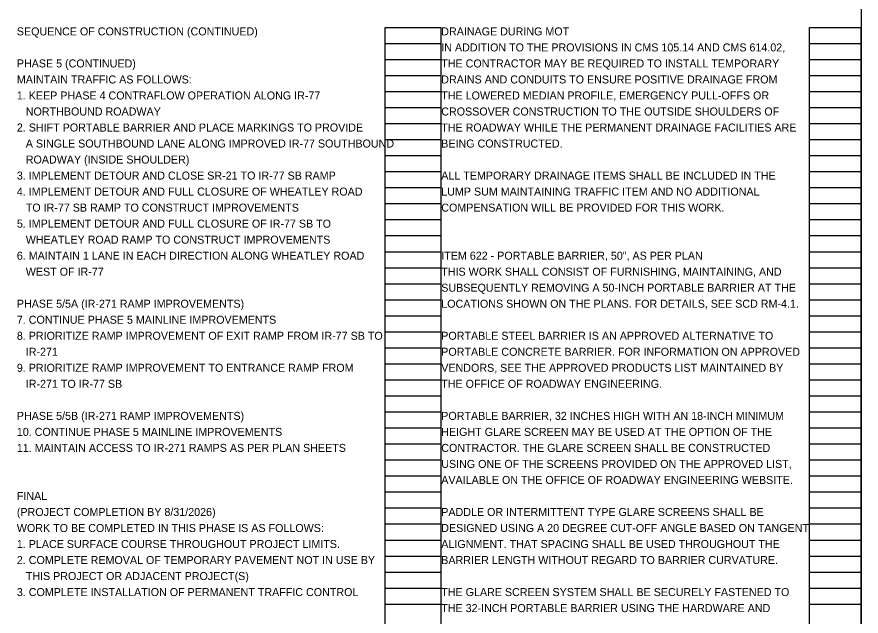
# Model space of a CAD drawing. Extents: x 1820207 to 1820557, y 740216 to 740315.
# Drawn here: x 1820277.13 to 1820291.89, y 740265.09 to 740275.57 of the extents above; entities that cross this region are included whole.
import ezdxf

# ---------------------------------------------------------------- set-up
doc = ezdxf.new("R2010")
doc.units = 0
for name, color, linetype in [('SC_Scratch1', 7, 'Continuous'), ('SC_Scratch2', 7, 'Continuous'), ('SH_Text', 7, 'Continuous')]:
    doc.layers.add(name, color=color, linetype=linetype)

msp = doc.modelspace()

# ---------------------------------------------------------------- linework, layer by layer
at = {"layer": 'SC_Scratch1'}
for p, q in [((1820283.57, 740255.222), (1820283.57, 740275.382)), ((1820283.57, 740275.382), (1820284.55, 740275.382)), ((1820284.55, 740255.222), (1820284.55, 740275.382)), ((1820290.99, 740255.222), (1820290.99, 740275.382)), ((1820290.99, 740275.382), (1820291.89, 740275.382)), ((1820291.89, 740255.222), (1820291.89, 740275.382)), ((1820283.57, 740275.102), (1820284.55, 740275.102)), ((1820290.99, 740275.102), (1820291.89, 740275.102)), ((1820283.57, 740274.822), (1820284.55, 740274.822)), ((1820290.99, 740274.822), (1820291.89, 740274.822)), ((1820283.57, 740274.542), (1820284.55, 740274.542)), ((1820290.99, 740274.542), (1820291.89, 740274.542)), ((1820283.57, 740274.262), (1820284.55, 740274.262)), ((1820290.99, 740274.262), (1820291.89, 740274.262)), ((1820283.57, 740273.982), (1820284.55, 740273.982)), ((1820290.99, 740273.982), (1820291.89, 740273.982)), ((1820283.57, 740273.702), (1820284.55, 740273.702)), ((1820290.99, 740273.702), (1820291.89, 740273.702)), ((1820283.57, 740273.422), (1820284.55, 740273.422)), ((1820290.99, 740273.422), (1820291.89, 740273.422)), ((1820283.57, 740273.142), (1820284.55, 740273.142)), ((1820290.99, 740273.142), (1820291.89, 740273.142)), ((1820283.57, 740272.862), (1820284.55, 740272.862)), ((1820290.99, 740272.862), (1820291.89, 740272.862)), ((1820283.57, 740272.582), (1820284.55, 740272.582)), ((1820290.99, 740272.582), (1820291.89, 740272.582)), ((1820283.57, 740272.302), (1820284.55, 740272.302)), ((1820290.99, 740272.302), (1820291.89, 740272.302)), ((1820283.57, 740272.022), (1820284.55, 740272.022)), ((1820290.99, 740272.022), (1820291.89, 740272.022)), ((1820283.57, 740271.742), (1820284.55, 740271.742)), ((1820290.99, 740271.742), (1820291.89, 740271.742)), ((1820283.57, 740271.462), (1820284.55, 740271.462)), ((1820290.99, 740271.462), (1820291.89, 740271.462)), ((1820283.57, 740271.182), (1820284.55, 740271.182)), ((1820290.99, 740271.182), (1820291.89, 740271.182)), ((1820283.57, 740270.902), (1820284.55, 740270.902)), ((1820290.99, 740270.902), (1820291.89, 740270.902)), ((1820283.57, 740270.622), (1820284.55, 740270.622)), ((1820290.99, 740270.622), (1820291.89, 740270.622)), ((1820283.57, 740270.342), (1820284.55, 740270.342)), ((1820290.99, 740270.342), (1820291.89, 740270.342)), ((1820283.57, 740270.062), (1820284.55, 740270.062)), ((1820290.99, 740270.062), (1820291.89, 740270.062)), ((1820283.57, 740269.782), (1820284.55, 740269.782)), ((1820290.99, 740269.782), (1820291.89, 740269.782)), ((1820283.57, 740269.502), (1820284.55, 740269.502)), ((1820290.99, 740269.502), (1820291.89, 740269.502)), ((1820283.57, 740269.222), (1820284.55, 740269.222)), ((1820290.99, 740269.222), (1820291.89, 740269.222)), ((1820283.57, 740268.942), (1820284.55, 740268.942)), ((1820290.99, 740268.942), (1820291.89, 740268.942)), ((1820283.57, 740268.662), (1820284.55, 740268.662)), ((1820290.99, 740268.662), (1820291.89, 740268.662)), ((1820283.57, 740268.382), (1820284.55, 740268.382)), ((1820290.99, 740268.382), (1820291.89, 740268.382)), ((1820283.57, 740268.102), (1820284.55, 740268.102)), ((1820290.99, 740268.102), (1820291.89, 740268.102)), ((1820283.57, 740267.822), (1820284.55, 740267.822)), ((1820290.99, 740267.822), (1820291.89, 740267.822)), ((1820283.57, 740267.542), (1820284.55, 740267.542)), ((1820290.99, 740267.542), (1820291.89, 740267.542)), ((1820283.57, 740267.262), (1820284.55, 740267.262)), ((1820290.99, 740267.262), (1820291.89, 740267.262)), ((1820283.57, 740266.982), (1820284.55, 740266.982)), ((1820290.99, 740266.982), (1820291.89, 740266.982)), ((1820283.57, 740266.702), (1820284.55, 740266.702)), ((1820290.99, 740266.702), (1820291.89, 740266.702)), ((1820283.57, 740266.422), (1820284.55, 740266.422)), ((1820290.99, 740266.422), (1820291.89, 740266.422)), ((1820283.57, 740266.142), (1820284.55, 740266.142)), ((1820290.99, 740266.142), (1820291.89, 740266.142)), ((1820283.57, 740265.862), (1820284.55, 740265.862)), ((1820290.99, 740265.862), (1820291.89, 740265.862)), ((1820283.57, 740265.582), (1820284.55, 740265.582)), ((1820290.99, 740265.582), (1820291.89, 740265.582)), ((1820283.57, 740265.302), (1820284.55, 740265.302)), ((1820290.99, 740265.302), (1820291.89, 740265.302))]:
    msp.add_line(p, q, dxfattribs=at)
at = {"layer": 'SC_Scratch2'}
msp.add_lwpolyline([(1820261.39, 740275.742), (1820291.89, 740275.742), (1820291.89, 740254.742), (1820261.39, 740254.742)], close=True, dxfattribs=at)

# ---------------------------------------------------------------- texts
at = {"layer": 'SH_Text'}
for s, p in [('SEQUENCE OF CONSTRUCTION (CONTINUED)', (1820277.13, 740275.242)), ('PHASE 5 (CONTINUED)', (1820277.13, 740274.682)), ('MAINTAIN TRAFFIC AS FOLLOWS:', (1820277.13, 740274.402)), ('1. KEEP PHASE 4 CONTRAFLOW OPERATION ALONG IR-77 ', (1820277.13, 740274.122)), ('   NORTHBOUND ROADWAY', (1820277.13, 740273.842)), ('2. SHIFT PORTABLE BARRIER AND PLACE MARKINGS TO PROVIDE ', (1820277.13, 740273.562)), ('   A SINGLE SOUTHBOUND LANE ALONG IMPROVED IR-77 SOUTHBOUND ', (1820277.13, 740273.282)), ('   ROADWAY (INSIDE SHOULDER)', (1820277.13, 740273.002)), ('3. IMPLEMENT DETOUR AND CLOSE SR-21 TO IR-77 SB RAMP ', (1820277.13, 740272.722)), ('4. IMPLEMENT DETOUR AND FULL CLOSURE OF WHEATLEY ROAD ', (1820277.13, 740272.442)), ('   TO IR-77 SB RAMP TO CONSTRUCT IMPROVEMENTS', (1820277.13, 740272.162)), ('5. IMPLEMENT DETOUR AND FULL CLOSURE OF IR-77 SB TO ', (1820277.13, 740271.882)), ('   WHEATLEY ROAD RAMP TO CONSTRUCT IMPROVEMENTS', (1820277.13, 740271.602)), ('6. MAINTAIN 1 LANE IN EACH DIRECTION ALONG WHEATLEY ROAD', (1820277.13, 740271.322)), ('   WEST OF IR-77', (1820277.13, 740271.042)), ('PHASE 5/5A (IR-271 RAMP IMPROVEMENTS)', (1820277.13, 740270.482)), ('7. CONTINUE PHASE 5 MAINLINE IMPROVEMENTS', (1820277.13, 740270.202)), ('8. PRIORITIZE RAMP IMPROVEMENT OF EXIT RAMP FROM IR-77 SB TO ', (1820277.13, 740269.922)), ('   IR-271', (1820277.13, 740269.642)), ('9. PRIORITIZE RAMP IMPROVEMENT TO ENTRANCE RAMP FROM ', (1820277.13, 740269.362)), ('   IR-271 TO IR-77 SB', (1820277.13, 740269.082)), ('PHASE 5/5B (IR-271 RAMP IMPROVEMENTS)', (1820277.13, 740268.522)), ('10. CONTINUE PHASE 5 MAINLINE IMPROVEMENTS', (1820277.13, 740268.242)), ('11. MAINTAIN ACCESS TO IR-271 RAMPS AS PER PLAN SHEETS', (1820277.13, 740267.962)), ('FINAL', (1820277.13, 740267.122)), ('(PROJECT COMPLETION BY 8/31/2026)', (1820277.13, 740266.842)), ('WORK TO BE COMPLETED IN THIS PHASE IS AS FOLLOWS:', (1820277.13, 740266.562)), ('1. PLACE SURFACE COURSE THROUGHOUT PROJECT LIMITS.', (1820277.13, 740266.282)), ('2. COMPLETE REMOVAL OF TEMPORARY PAVEMENT NOT IN USE BY', (1820277.13, 740266.002)), ('   THIS PROJECT OR ADJACENT PROJECT(S)', (1820277.13, 740265.722)), ('3. COMPLETE INSTALLATION OF PERMANENT TRAFFIC CONTROL', (1820277.13, 740265.442))]:
    msp.add_text(s, height=0.14, rotation=360, dxfattribs=at).set_placement(p)
for s, p in [('DRAINAGE DURING MOT', (1820284.55, 740275.242)), ('IN ADDITION TO THE PROVISIONS IN CMS 105.14 AND CMS 614.02, ', (1820284.55, 740274.962)), ('THE CONTRACTOR MAY BE REQUIRED TO INSTALL TEMPORARY', (1820284.55, 740274.682)), ('DRAINS AND CONDUITS TO ENSURE POSITIVE DRAINAGE FROM ', (1820284.55, 740274.402)), ('THE LOWERED MEDIAN PROFILE, EMERGENCY PULL-OFFS OR ', (1820284.55, 740274.122)), ('CROSSOVER CONSTRUCTION TO THE OUTSIDE SHOULDERS OF ', (1820284.55, 740273.842)), ('THE ROADWAY WHILE THE PERMANENT DRAINAGE FACILITIES ARE ', (1820284.55, 740273.562)), ('BEING CONSTRUCTED.', (1820284.55, 740273.282)), ('ALL TEMPORARY DRAINAGE ITEMS SHALL BE INCLUDED IN THE ', (1820284.55, 740272.722)), ('LUMP SUM MAINTAINING TRAFFIC ITEM AND NO ADDITIONAL ', (1820284.55, 740272.442)), ('COMPENSATION WILL BE PROVIDED FOR THIS WORK.', (1820284.55, 740272.162)), ('ITEM 622 - PORTABLE BARRIER, 50", AS PER PLAN', (1820284.55, 740271.322)), ('THIS WORK SHALL CONSIST OF FURNISHING, MAINTAINING, AND ', (1820284.55, 740271.042)), ('SUBSEQUENTLY REMOVING A 50-INCH PORTABLE BARRIER AT THE ', (1820284.55, 740270.762)), ('LOCATIONS SHOWN ON THE PLANS. FOR DETAILS, SEE SCD RM-4.1.', (1820284.55, 740270.482)), ('PORTABLE STEEL BARRIER IS AN APPROVED ALTERNATIVE TO ', (1820284.55, 740269.922)), ('PORTABLE CONCRETE BARRIER. FOR INFORMATION ON APPROVED ', (1820284.55, 740269.642)), ('VENDORS, SEE THE APPROVED PRODUCTS LIST MAINTAINED BY ', (1820284.55, 740269.362)), ('THE OFFICE OF ROADWAY ENGINEERING.', (1820284.55, 740269.082)), ('PORTABLE BARRIER, 32 INCHES HIGH WITH AN 18-INCH MINIMUM ', (1820284.55, 740268.522)), ('HEIGHT GLARE SCREEN MAY BE USED AT THE OPTION OF THE ', (1820284.55, 740268.242)), ('CONTRACTOR. THE GLARE SCREEN SHALL BE CONSTRUCTED ', (1820284.55, 740267.962)), ('USING ONE OF THE SCREENS PROVIDED ON THE APPROVED LIST, ', (1820284.55, 740267.682)), ('AVAILABLE ON THE OFFICE OF ROADWAY ENGINEERING WEBSITE.', (1820284.55, 740267.402)), ('PADDLE OR INTERMITTENT TYPE GLARE SCREENS SHALL BE ', (1820284.55, 740266.842)), ('DESIGNED USING A 20 DEGREE CUT-OFF ANGLE BASED ON TANGENT ', (1820284.55, 740266.562)), ('ALIGNMENT. THAT SPACING SHALL BE USED THROUGHOUT THE ', (1820284.55, 740266.282)), ('BARRIER LENGTH WITHOUT REGARD TO BARRIER CURVATURE.', (1820284.55, 740266.002)), ('THE GLARE SCREEN SYSTEM SHALL BE SECURELY FASTENED TO ', (1820284.55, 740265.442)), ('THE 32-INCH PORTABLE BARRIER USING THE HARDWARE AND ', (1820284.55, 740265.162))]:
    msp.add_text(s, height=0.14, dxfattribs=at).set_placement(p)

doc.saveas('drawing.dxf')
